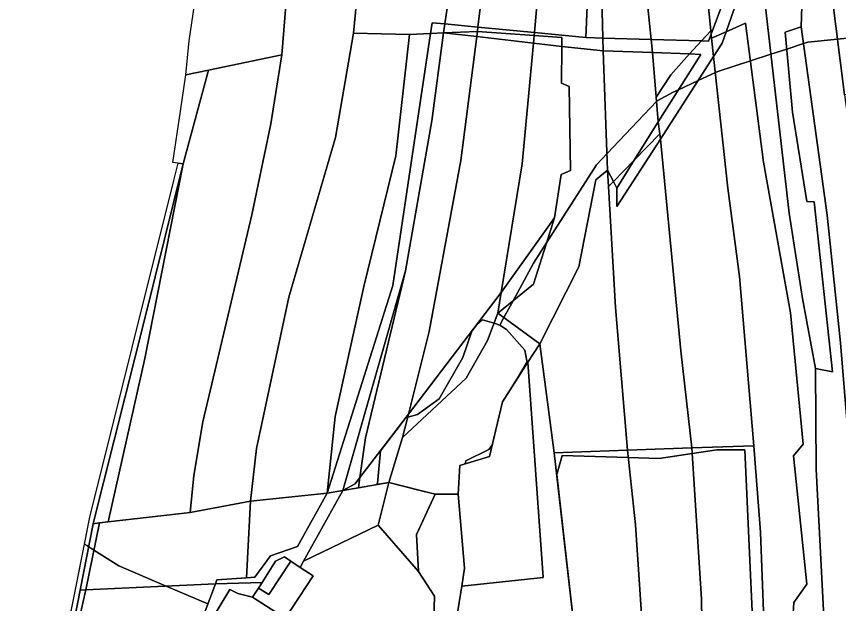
# Model space of a CAD drawing. Extents: x -502026 to -497664, y -1143484 to -1138019.
# Drawn here: x -500184.9 to -499805.8, y -1141223.4 to -1140952.6 of the extents above; entities that cross this region are included whole.
import ezdxf

# ---------------------------------------------------------------- set-up
doc = ezdxf.new("R2010")
doc.units = 0
for name, color, linetype in [('25', 7, 'Continuous'), ('31', 7, 'Continuous'), ('37', 7, 'Continuous'), ('43', 7, 'Continuous'), ('49', 7, 'Continuous'), ('55', 7, 'Continuous'), ('62', 7, 'Continuous'), ('7', 7, 'Continuous')]:
    doc.layers.add(name, color=color, linetype=linetype)

msp = doc.modelspace()

# ---------------------------------------------------------------- linework, layer by layer
at = {"layer": '25'}
for points in [[(-500018.09, -1141187.23), (-500052.52, -1141203.95), (-500034.48, -1141171.27), (-500027.13, -1141170), (-500013.21, -1141167.58)], [(-499991.82, -1141173.01), (-500000.43, -1141191.53), (-499999.56, -1141208.65), (-500018.09, -1141187.23), (-500013.21, -1141167.58)], [(-500078.91, -1141211.6), (-500076.96, -1141176.23), (-500041.59, -1141172.51), (-500055.3, -1141197.06), (-500067.82, -1141201.42), (-500074.98, -1141211.24)], [(-499999.56, -1141208.65), (-499992.09, -1141220.08), (-499993.11, -1141252.17), (-500060.95, -1141230.14), (-500058.15, -1141225.92), (-500054.54, -1141220.47), (-500048.07, -1141210.71), (-500054.06, -1141206.74), (-500052.52, -1141203.95), (-500018.09, -1141187.23)], [(-500058.34, -1141203.91), (-500068.53, -1141219.32), (-500073.29, -1141216.29), (-500071.69, -1141213.77), (-500065.41, -1141203.91), (-500061.38, -1141201.9)], [(-500096.77, -1141265.95), (-500104.61, -1141265.26), (-500161.11, -1141260.24), (-500156.12, -1141231.26), (-500153.02, -1141217.19), (-500093.18, -1141214.32), (-500102.7, -1141239.63), (-500101.76, -1141255.02)]]:
    msp.add_lwpolyline(points, close=True, dxfattribs=at)
at = {"layer": '31'}
msp.add_lwpolyline([(-500076.01, -1141220.56), (-500060.95, -1141230.14), (-499993.11, -1141252.17), (-499980.08, -1141281.58), (-500002.8, -1141272.64), (-500047.32, -1141271.09), (-500055.94, -1141275.75), (-500060.42, -1141262.38), (-500068.25, -1141264.82), (-500075.14, -1141263.69), (-500082.81, -1141265.99), (-500082.54, -1141266.9), (-500091.36, -1141269.55), (-500094.23, -1141262.23), (-500087.89, -1141260.41), (-500084.64, -1141259.48), (-500088.22, -1141247.91), (-500091.44, -1141248.95), (-500097.7, -1141250.8), (-500098.24, -1141250.96), (-500100.34, -1141239.89), (-500086.55, -1141216.95), (-500082.81, -1141218.82)], close=True, dxfattribs=at)
at = {"layer": '37'}
msp.add_lwpolyline([(-500153.02, -1141217.19), (-500155.55, -1141217.34), (-500149.52, -1141186.62), (-500146.62, -1141186.28)], close=True, dxfattribs=at)
at = {"layer": '43'}
for points in [[(-499943.63, -1141103.63), (-499949.02, -1141112.05), (-499960.74, -1141130.37), (-499966.77, -1141155.65), (-499980.4, -1141159.76), (-499981.27, -1141173.01), (-499991.82, -1141173.01), (-500013.21, -1141167.58), (-500006.85, -1141146.86), (-499977.51, -1141119.45), (-499967.69, -1141102.18), (-499962.86, -1141089.43)], [(-499892, -1141297.29), (-499917.71, -1141299.08), (-499925.09, -1141257.57), (-499936.92, -1141153.86), (-499903.18, -1141152.7), (-499899.38, -1141187.16)], [(-499867.84, -1141298.18), (-499892, -1141297.29), (-499899.38, -1141187.16), (-499903.18, -1141152.7), (-499873.39, -1141151.67), (-499869.04, -1141221.49)], [(-499840.22, -1141231.12), (-499837.43, -1141302.88), (-499861.81, -1141303.78), (-499867.84, -1141298.18), (-499869.04, -1141221.49), (-499873.39, -1141151.67), (-499844.81, -1141150.69), (-499841.79, -1141190.55)], [(-499979.6, -1141215.41), (-499983.42, -1141238.9), (-499958.66, -1141277.42), (-499946.92, -1141304.45), (-499956.9, -1141312.52), (-499980.08, -1141281.58), (-499993.11, -1141252.17), (-499992.09, -1141220.08), (-499999.56, -1141208.65), (-500000.43, -1141191.53), (-499991.82, -1141173.01), (-499981.27, -1141173.01), (-499978.25, -1141207.13)]]:
    msp.add_lwpolyline(points, close=True, dxfattribs=at)
at = {"layer": '49'}
msp.add_lwpolyline([(-499903.47, -1140756.9), (-499909.19, -1140798.96), (-499910.63, -1140808.55), (-499916.7, -1140881.64), (-499915.46, -1140925.41), (-499914.48, -1140962.59), (-499922.01, -1140962.37), (-499922.27, -1140962.34), (-499914.01, -1140769.2), (-499908.18, -1140750.67), (-499902.55, -1140750.07)], close=True, dxfattribs=at)
at = {"layer": '55'}
for points in [[(-499842.41, -1140915.87), (-499857.6, -1140959.68), (-499864.35, -1140962.67), (-499864.55, -1140960.86), (-499843.46, -1140904.14)], [(-499987.44, -1140956.1), (-499988.04, -1140960.15), (-499993.97, -1140960.47), (-499993.24, -1140955.55)], [(-499972.1, -1140957.57), (-499972.35, -1140959.61), (-499988.04, -1140960.15), (-499987.44, -1140956.1)], [(-500005.49, -1141070.01), (-500034.48, -1141171.27), (-500041.59, -1141172.51), (-500011.3, -1141076.75), (-499993.97, -1140960.47), (-499988.04, -1140960.15), (-499993.31, -1141000.79)], [(-499972.65, -1140961.93), (-499988.04, -1140960.15), (-499972.35, -1140959.61)], [(-499946.19, -1140961.38), (-499946.52, -1140964.94), (-499972.65, -1140961.93), (-499972.35, -1140959.61)], [(-499946.06, -1140960.06), (-499946.19, -1140961.38), (-499972.35, -1140959.61), (-499972.1, -1140957.57)], [(-499922.27, -1140962.34), (-499922.01, -1140962.37), (-499914.48, -1140962.59), (-499914.32, -1140968.45), (-499933.48, -1140966.45), (-499933.47, -1140962.32), (-499946.19, -1140961.38), (-499946.06, -1140960.06)], [(-499863.42, -1140971.13), (-499864.35, -1140962.67), (-499857.6, -1140959.68), (-499859.41, -1140964.91)], [(-499933.48, -1140966.45), (-499946.52, -1140964.94), (-499946.19, -1140961.38), (-499933.47, -1140962.32)], [(-499892.25, -1140963.24), (-499891.64, -1140969.29), (-499914.32, -1140968.45), (-499914.48, -1140962.59)], [(-499868.99, -1140963.92), (-499874.46, -1140969.92), (-499891.64, -1140969.29), (-499892.25, -1140963.24)], [(-499864.35, -1140962.67), (-499863.42, -1140971.13), (-499887.94, -1141009.27), (-499888.27, -1141006.81), (-499889.03, -1141001.18), (-499869.32, -1140970.11), (-499874.46, -1140969.92), (-499868.99, -1140963.92), (-499865.72, -1140964.01), (-499864.55, -1140960.86)], [(-499914.32, -1140968.45), (-499912.28, -1141023.59), (-499917.73, -1141028), (-499925.54, -1141068.1), (-499943.63, -1141103.63), (-499962.86, -1141089.43), (-499946.53, -1141076.19), (-499936.81, -1141045.56), (-499933.72, -1141025.57), (-499929.36, -1141023.75), (-499930, -1140984.94), (-499933.54, -1140983.4), (-499933.48, -1140966.45)], [(-499888.27, -1141006.81), (-499900.1, -1141018.95), (-499889.03, -1141001.18)], [(-499887.94, -1141009.27), (-499908.1, -1141040.34), (-499908.1, -1141031.79), (-499900.1, -1141018.95), (-499888.27, -1141006.81)], [(-500108.07, -1141020.64), (-500125.24, -1141090.12), (-500149.49, -1141186.47), (-500149.52, -1141186.62), (-500155.55, -1141217.34), (-500158.12, -1141230.58), (-500163.54, -1141260.09), (-500168.45, -1141292.03), (-500170.82, -1141307.57), (-500174.21, -1141327.91), (-500174.28, -1141328.32), (-500182.18, -1141391.59), (-500184.95, -1141391.51), (-500176.39, -1141323.9), (-500161.6, -1141236.34), (-500151.09, -1141183.63), (-500150.97, -1141183), (-500112.3, -1141028.32), (-500110.34, -1141020.37)], [(-500142.61, -1141185.81), (-500146.62, -1141186.28), (-500149.52, -1141186.62), (-500149.49, -1141186.47), (-500125.24, -1141090.12), (-500108.07, -1141020.64), (-500125.72, -1141110.47)], [(-499962.86, -1141089.43), (-499961.34, -1141079.96), (-499936.81, -1141045.56), (-499946.53, -1141076.19)], [(-499962.86, -1141089.43), (-499967.69, -1141102.18), (-499977.51, -1141119.45), (-500006.85, -1141146.86), (-500004.14, -1141136.03), (-499961.34, -1141079.96)], [(-500006.85, -1141146.86), (-500013.21, -1141167.58), (-500027.13, -1141170), (-500026.5, -1141165.34), (-500004.14, -1141136.03)], [(-500027.13, -1141170), (-500034.48, -1141171.27), (-500028.74, -1141168.27), (-500026.5, -1141165.34)], [(-500052.52, -1141203.95), (-500054.06, -1141206.74), (-500058.34, -1141203.91), (-500061.38, -1141201.9), (-500065.41, -1141203.91), (-500071.69, -1141213.77), (-500093.18, -1141214.32), (-500092.54, -1141212.5), (-500078.91, -1141211.6), (-500074.98, -1141211.24), (-500067.82, -1141201.42), (-500055.3, -1141197.06), (-500041.59, -1141172.51), (-500034.48, -1141171.27)], [(-500054.06, -1141206.74), (-500048.07, -1141210.71), (-500054.54, -1141220.47), (-500058.15, -1141225.92), (-500060.95, -1141230.14), (-500076.01, -1141220.56), (-500073.29, -1141216.29), (-500068.53, -1141219.32), (-500058.34, -1141203.91)]]:
    msp.add_lwpolyline(points, close=True, dxfattribs=at)
for points in [[(-500102.7, -1141239.63), (-500093.18, -1141214.32), (-500071.69, -1141213.77), (-500073.29, -1141216.29), (-500076.01, -1141220.56), (-500082.81, -1141218.82), (-500086.55, -1141216.95), (-500100.34, -1141239.89)], [(-500158.12, -1141230.58), (-500155.55, -1141217.34), (-500153.02, -1141217.19), (-500156.12, -1141231.26)]]:
    msp.add_lwpolyline(points, dxfattribs=at)
at = {"layer": '62'}
for points in [[(-500096.69, -1141223.64), (-500115.83, -1141215.41), (-500137.69, -1141206), (-500145.55, -1141201.09), (-500149.21, -1141198.8), (-500151.62, -1141197.3), (-500152.51, -1141196.74), (-500153.57, -1141196.07), (-500151.09, -1141183.63), (-500150.97, -1141183), (-500112.3, -1141028.32), (-500110.34, -1141020.37), (-500112.87, -1141020.06), (-500109.32, -1140996.31), (-500106.82, -1140979.53), (-500105.36, -1140963.82), (-500093.74, -1140885.71)], [(-499774.97, -1140959.67), (-499806.29, -1140963.03), (-499820, -1140964.5), (-499821.97, -1140965.14), (-499829.65, -1140967.64), (-499836.96, -1140970.02), (-499846.4, -1140973.09), (-499861.5, -1140978), (-499862.61, -1140978.51), (-499870.53, -1140982.18), (-499879.67, -1140986.42), (-499882, -1140987.5), (-499889.5, -1140991.5), (-499889.79, -1140991.81), (-499901.3, -1141003.93), (-499912.57, -1141015.8), (-499917.5, -1141021), (-499940.44, -1141056.98), (-499946.5, -1141066.5), (-499955.9, -1141083.79), (-499958.02, -1141087.68), (-499960.09, -1141091.48), (-499962, -1141095), (-499964.66, -1141094.17), (-499970, -1141092.5), (-499972.84, -1141095.02), (-499974.91, -1141097.74), (-499979, -1141110), (-499990, -1141129), (-500000, -1141136.21), (-500004.49, -1141137.43), (-500005.39, -1141137.67), (-500008.49, -1141141.72), (-500017.1, -1141153.01), (-500018.5, -1141168), (-500018.7, -1141168.53), (-500013.21, -1141167.58), (-500000, -1141170.93), (-499991.82, -1141173.01), (-500000, -1141190.6), (-500000.43, -1141191.53), (-500000, -1141199.99), (-499999.56, -1141208.65), (-499992.09, -1141220.08), (-499993.11, -1141252.17)], [(-499983.42, -1141238.9), (-499979.6, -1141215.41), (-499978.25, -1141207.13), (-499981.27, -1141173.01), (-499980.4, -1141159.76), (-499977.93, -1141159.02), (-499977.74, -1141157.66), (-499967.09, -1141152.32), (-499965.52, -1141150.39), (-499960.74, -1141130.37), (-499953.8, -1141119.52), (-499949.4, -1141111.91), (-499949.5, -1141111.5), (-499950.5, -1141106.5), (-499959, -1141097), (-499962, -1141095), (-499960.09, -1141091.48), (-499958.02, -1141087.68), (-499955.9, -1141083.79), (-499946.5, -1141066.5), (-499940.44, -1141056.98), (-499917.5, -1141021), (-499912.57, -1141015.8), (-499901.3, -1141003.93), (-499889.79, -1140991.81), (-499889.5, -1140991.5), (-499882, -1140987.5), (-499879.67, -1140986.42), (-499870.53, -1140982.18), (-499862.61, -1140978.51), (-499861.5, -1140978), (-499846.4, -1140973.09), (-499836.96, -1140970.02), (-499829.65, -1140967.64), (-499821.97, -1140965.14), (-499820, -1140964.5), (-499806.29, -1140963.03), (-499774.97, -1140959.67)], [(-499993.11, -1141252.17), (-499992.09, -1141220.08), (-499999.56, -1141208.65), (-500000, -1141199.99), (-500000.43, -1141191.53), (-500000, -1141190.6), (-499991.82, -1141173.01), (-500000, -1141170.93), (-500013.21, -1141167.58), (-500018.7, -1141168.53), (-500018.5, -1141168), (-500017.1, -1141153.01), (-500008.49, -1141141.72), (-500005.39, -1141137.67), (-500004.49, -1141137.43), (-500000, -1141136.21), (-499990, -1141129), (-499979, -1141110), (-499974.91, -1141097.74), (-499972.84, -1141095.02), (-499970, -1141092.5), (-499964.66, -1141094.17), (-499962, -1141095), (-499959, -1141097), (-499950.5, -1141106.5), (-499949.5, -1141111.5), (-499949.4, -1141111.91), (-499953.8, -1141119.52), (-499960.74, -1141130.37), (-499965.52, -1141150.39), (-499967.09, -1141152.32), (-499977.74, -1141157.66), (-499977.93, -1141159.02), (-499980.4, -1141159.76), (-499981.27, -1141173.01), (-499978.25, -1141207.13), (-499979.6, -1141215.41), (-499983.42, -1141238.9)], [(-499843, -1141283.5), (-499846.5, -1141207), (-499849, -1141152.5), (-499862, -1141152.5), (-499873.23, -1141154.19), (-499888.5, -1141156.5), (-499902.81, -1141156.08), (-499933.3, -1141155.18), (-499935.78, -1141163.87), (-499925.09, -1141257.57)], [(-499925.09, -1141257.57), (-499935.78, -1141163.87), (-499933.3, -1141155.18), (-499902.81, -1141156.08), (-499888.5, -1141156.5), (-499873.23, -1141154.19), (-499862, -1141152.5), (-499849, -1141152.5), (-499846.5, -1141207), (-499843, -1141283.5)], [(-500161.6, -1141236.34), (-500153.57, -1141196.07), (-500152.51, -1141196.74), (-500151.62, -1141197.3), (-500149.21, -1141198.8), (-500145.55, -1141201.09), (-500137.69, -1141206), (-500115.83, -1141215.41), (-500096.69, -1141223.64)]]:
    msp.add_lwpolyline(points, dxfattribs=at)
at = {"layer": '7'}
for points in [[(-499843.46, -1140904.14), (-499864.55, -1140960.86), (-499864.71, -1140959.22), (-499872.31, -1140881.24), (-499870.49, -1140819.07), (-499862.11, -1140745.79), (-499840.49, -1140743.2), (-499841.05, -1140763.01), (-499846.33, -1140819.87), (-499844.51, -1140889.05)], [(-500010.02, -1140750.97), (-500019.25, -1140777.06), (-500029.79, -1140817.77), (-500051.77, -1140877.75), (-500058.5, -1140920.83), (-500062.58, -1140970.35), (-500096.38, -1140977.36), (-500106.82, -1140979.53), (-500105.36, -1140963.82), (-500093.74, -1140885.71), (-500082.64, -1140859.84), (-500075.8, -1140843.89), (-500072.57, -1140836.37), (-500059.78, -1140807.23), (-500035.06, -1140748.07)], [(-499864.71, -1140959.22), (-499868.99, -1140963.92), (-499892.25, -1140963.24), (-499894.48, -1140940.89), (-499895.75, -1140874.77), (-499889.02, -1140788.29), (-499884.4, -1140751.81), (-499883.97, -1140748.1), (-499862.11, -1140745.79), (-499870.49, -1140819.07), (-499872.31, -1140881.24)], [(-499922.27, -1140962.34), (-499946.06, -1140960.06), (-499934.2, -1140824.09), (-499926.78, -1140764.18), (-499924.56, -1140752.4), (-499908.18, -1140750.67), (-499914.01, -1140769.2)], [(-499892.25, -1140963.24), (-499914.48, -1140962.59), (-499915.46, -1140925.41), (-499909.19, -1140798.96), (-499903.47, -1140756.9), (-499884.4, -1140751.81), (-499889.02, -1140788.29), (-499895.75, -1140874.77), (-499894.48, -1140940.89)], [(-499972.1, -1140957.57), (-499987.44, -1140956.1), (-499976.29, -1140881.55), (-499964.11, -1140805.68), (-499954.68, -1140755.08), (-499943.15, -1140754.4), (-499954.07, -1140811.42)], [(-499946.06, -1140960.06), (-499972.1, -1140957.57), (-499954.07, -1140811.42), (-499943.15, -1140754.4), (-499924.56, -1140752.4), (-499926.78, -1140764.18), (-499934.2, -1140824.09)], [(-499777.17, -1140940.15), (-499772.2, -1140984.16), (-499803.03, -1140988.84), (-499809.06, -1140941.09), (-499815.06, -1140871.16), (-499802.71, -1140852.74), (-499789.35, -1140844.62), (-499786.64, -1140876.49)], [(-500019.75, -1140879.52), (-500025.07, -1140914.11), (-500029.43, -1140960.27), (-500037.82, -1141008.47), (-500059.26, -1141082.04), (-500074.16, -1141151.88), (-500076.96, -1141176.23), (-500104.8, -1141181.38), (-500103.21, -1141164.34), (-500099, -1141139.6), (-500076.39, -1141044.14), (-500067.63, -1141002.11), (-500062.58, -1140970.35), (-500058.5, -1140920.83), (-500051.77, -1140877.75)], [(-499976.29, -1140881.55), (-499987.44, -1140956.1), (-499993.24, -1140955.55), (-499993.97, -1140960.47), (-500003.63, -1140961), (-500029.43, -1140960.27), (-500025.07, -1140914.11), (-500019.75, -1140879.52)], [(-499822.53, -1140942.93), (-499823.02, -1140957.49), (-499830.34, -1140959.83), (-499827.07, -1140996.73), (-499820.35, -1141037.99), (-499817.08, -1141038.17), (-499808.54, -1141116.51), (-499816.35, -1141115.06), (-499822.35, -1141082.71), (-499828.52, -1141043.41), (-499839.61, -1140947.02), (-499842.41, -1140915.87), (-499839.61, -1140907.8), (-499827.81, -1140890.19)], [(-499816.35, -1141115.06), (-499816.17, -1141161.41), (-499812.55, -1141229.54), (-499826.93, -1141230.36), (-499826.44, -1141222.98), (-499820.44, -1141214.43), (-499826.62, -1141155.27), (-499822.17, -1141150), (-499827.89, -1141089.29), (-499840.33, -1141019.81), (-499848.65, -1140955.72), (-499857.6, -1140959.68), (-499842.41, -1140915.87), (-499839.61, -1140947.02), (-499828.52, -1141043.41), (-499822.35, -1141082.71)], [(-499803.03, -1140988.84), (-499795.31, -1141044.83), (-499785.08, -1141147.46), (-499778.78, -1141218.12), (-499776.14, -1141237.91), (-499766.31, -1141292.25), (-499765.89, -1141297.03), (-499788.73, -1141299.57), (-499804.91, -1141103.18), (-499811.08, -1141044.35), (-499823.02, -1140957.49), (-499822.53, -1140942.93), (-499809.06, -1140941.09)], [(-499826.93, -1141230.36), (-499840.22, -1141231.12), (-499841.79, -1141190.55), (-499844.81, -1141150.69), (-499851.42, -1141072.52), (-499856.78, -1141031.76), (-499863.42, -1140971.13), (-499859.41, -1140964.91), (-499857.6, -1140959.68), (-499848.65, -1140955.72), (-499840.33, -1141019.81), (-499827.89, -1141089.29), (-499822.17, -1141150), (-499826.62, -1141155.27), (-499820.44, -1141214.43), (-499826.44, -1141222.98)], [(-500003.63, -1140961), (-500010.03, -1141016.85), (-500024.75, -1141077.12), (-500038.01, -1141137.1), (-500041.59, -1141172.51), (-500076.96, -1141176.23), (-500074.16, -1141151.88), (-500059.26, -1141082.04), (-500037.82, -1141008.47), (-500029.43, -1140960.27)], [(-500041.59, -1141172.51), (-500038.01, -1141137.1), (-500024.75, -1141077.12), (-500010.03, -1141016.85), (-500003.63, -1140961), (-499993.97, -1140960.47), (-500011.3, -1141076.75)], [(-499972.65, -1140961.93), (-499980.05, -1141019.1), (-499994.58, -1141097.9), (-500004.14, -1141136.03), (-500026.5, -1141165.34), (-500024.02, -1141146.97), (-500005.49, -1141070.01), (-499993.31, -1141000.79), (-499988.04, -1140960.15)], [(-499864.55, -1140960.86), (-499865.72, -1140964.01), (-499868.99, -1140963.92), (-499864.71, -1140959.22)], [(-499788.73, -1141299.57), (-499810.48, -1141301.99), (-499812.54, -1141229.79), (-499812.55, -1141229.54), (-499816.17, -1141161.41), (-499816.35, -1141115.06), (-499808.54, -1141116.51), (-499817.08, -1141038.17), (-499820.35, -1141037.99), (-499827.07, -1140996.73), (-499830.34, -1140959.83), (-499823.02, -1140957.49), (-499811.08, -1141044.35), (-499804.91, -1141103.18)], [(-499946.52, -1140964.94), (-499951.71, -1141020.65), (-499961.34, -1141079.96), (-500004.14, -1141136.03), (-499994.58, -1141097.9), (-499980.05, -1141019.1), (-499972.65, -1140961.93)], [(-499933.48, -1140966.45), (-499933.54, -1140983.4), (-499930, -1140984.94), (-499929.36, -1141023.75), (-499933.72, -1141025.57), (-499936.81, -1141045.56), (-499961.34, -1141079.96), (-499951.71, -1141020.65), (-499946.52, -1140964.94)], [(-500104.8, -1141181.38), (-500142.61, -1141185.81), (-500125.72, -1141110.47), (-500108.07, -1141020.64), (-500096.38, -1140977.36), (-500062.58, -1140970.35), (-500067.63, -1141002.11), (-500076.39, -1141044.14), (-500099, -1141139.6), (-500103.21, -1141164.34)], [(-499891.64, -1140969.29), (-499889.95, -1140989.89), (-499889.03, -1141001.18), (-499900.1, -1141018.95), (-499909.65, -1141028.75), (-499912.28, -1141023.59), (-499914.32, -1140968.45)], [(-499874.46, -1140969.92), (-499883.2, -1140979.51), (-499889.95, -1140989.89), (-499891.64, -1140969.29)], [(-499889.03, -1141001.18), (-499889.95, -1140989.89), (-499883.2, -1140979.51), (-499874.46, -1140969.92), (-499869.32, -1140970.11)], [(-499844.81, -1141150.69), (-499873.39, -1141151.67), (-499878.49, -1141106.89), (-499887.94, -1141009.27), (-499863.42, -1140971.13), (-499856.78, -1141031.76), (-499851.42, -1141072.52)], [(-500108.07, -1141020.64), (-500110.34, -1141020.37), (-500112.87, -1141020.06), (-500109.32, -1140996.31), (-500106.82, -1140979.53), (-500096.38, -1140977.36)], [(-499873.39, -1141151.67), (-499903.18, -1141152.7), (-499908.65, -1141086.88), (-499911.85, -1141031.01), (-499909.65, -1141028.75), (-499908.1, -1141031.79), (-499908.1, -1141040.34), (-499887.94, -1141009.27), (-499878.49, -1141106.89)], [(-499908.1, -1141031.79), (-499909.65, -1141028.75), (-499900.1, -1141018.95)], [(-499911.85, -1141031.01), (-499908.65, -1141086.88), (-499903.18, -1141152.7), (-499936.92, -1141153.86), (-499943.63, -1141103.63), (-499925.54, -1141068.1), (-499917.73, -1141028), (-499912.28, -1141023.59)], [(-499909.65, -1141028.75), (-499911.85, -1141031.01), (-499912.28, -1141023.59)], [(-500026.5, -1141165.34), (-500028.74, -1141168.27), (-500034.48, -1141171.27), (-500005.49, -1141070.01), (-500024.02, -1141146.97)], [(-499936.92, -1141153.86), (-499925.09, -1141257.57), (-499917.71, -1141299.08), (-499946.92, -1141304.45), (-499958.66, -1141277.42), (-499983.42, -1141238.9), (-499979.6, -1141215.41), (-499942.08, -1141211.43), (-499949.02, -1141112.05), (-499943.63, -1141103.63)], [(-499979.6, -1141215.41), (-499978.25, -1141207.13), (-499981.27, -1141173.01), (-499980.4, -1141159.76), (-499966.77, -1141155.65), (-499960.74, -1141130.37), (-499949.02, -1141112.05), (-499942.08, -1141211.43)], [(-500078.91, -1141211.6), (-500092.54, -1141212.5), (-500093.18, -1141214.32), (-500153.02, -1141217.19), (-500146.62, -1141186.28), (-500142.61, -1141185.81), (-500104.8, -1141181.38), (-500076.96, -1141176.23)]]:
    msp.add_lwpolyline(points, close=True, dxfattribs=at)

doc.saveas('drawing.dxf')
